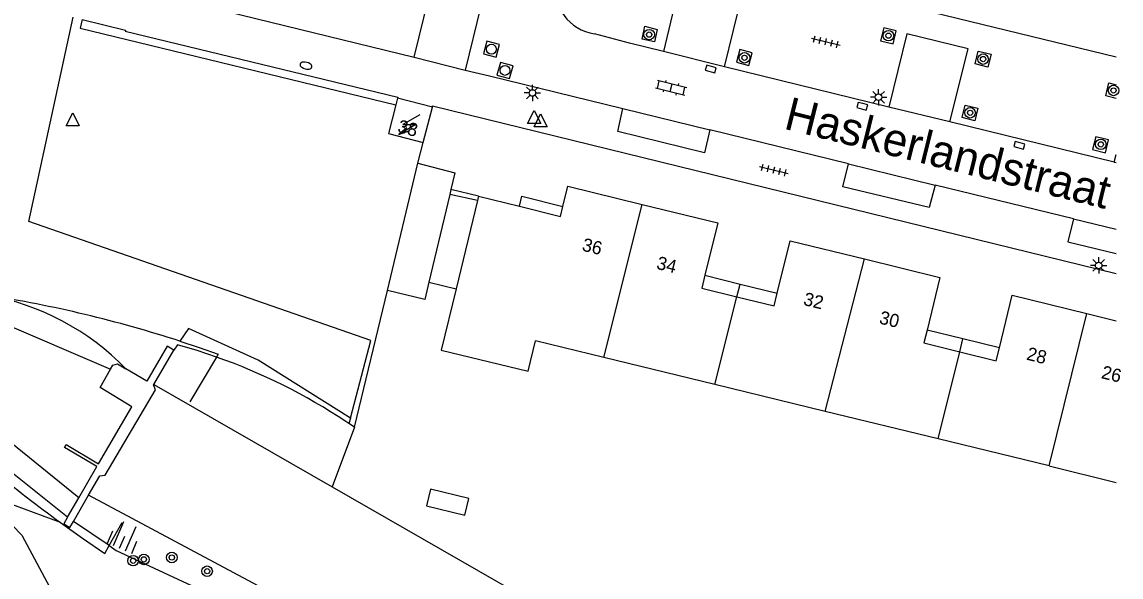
# Model space of a CAD drawing. Extents: x 124000 to 128010, y 398999 to 403000.
# Drawn here: x 127916.8 to 128000.4, y 399340 to 399382.2 of the extents above; entities that cross this region are included whole.
import ezdxf

# ---------------------------------------------------------------- set-up
doc = ezdxf.new("R2010")
doc.units = 0
for name, color, linetype in [('gg-afsc-erfafscheiding', 7, 'Continuous'), ('gg-afsc-hekwerk', 7, 'Continuous'), ('gg-anno-huisnummerreeks BGT', 7, 'Continuous'), ('gg-anno-openbare ruimte label', 7, 'Continuous'), ('gg-bbg-bijgebouw', 7, 'Continuous'), ('gg-bbg-gedigitaliseerde bebouwing', 7, 'Continuous'), ('gg-bbg-gedigitaliseerde bijgebouw', 7, 'Continuous'), ('gg-bbg-hoofdgebouw', 7, 'Continuous'), ('gg-bbg-luifel en loopbrug', 7, 'Continuous'), ('gg-bbg-tussenscheiding', 7, 'Continuous'), ('gg-knt-BGT kruinlijn', 7, 'Continuous'), ('gg-knt-bovenkant onderkant talud', 7, 'Continuous'), ('gg-knt-verharding', 7, 'Continuous'), ('gg-knt-verharding nz', 7, 'Continuous'), ('gg-kntw-beschoeiing', 7, 'Continuous'), ('gg-kntw-waterlijn', 7, 'Continuous'), ('gg-kwrk-stuw', 7, 'Continuous'), ('gt-grn-groengrens', 7, 'Continuous'), ('gt-grn-vlakafsluiter', 7, 'Continuous'), ('gt-grn-weggrens', 7, 'Continuous'), ('gt-symb-boom', 7, 'Continuous'), ('gt-symb-brandkraan', 7, 'Continuous'), ('gt-symb-klinker verharding', 7, 'Continuous'), ('gt-symb-kolk', 7, 'Continuous'), ('gt-symb-lichtmast', 7, 'Continuous'), ('gt-symb-rioolschacht', 7, 'Continuous'), ('gt-symb-talud symbool', 7, 'Continuous'), ('gt-symb-tegel verharding', 7, 'Continuous'), ('gt-symb-trafo symbool', 7, 'Continuous'), ('gt-symb-waterafsluiter', 7, 'Continuous')]:
    doc.layers.add(name, color=color, linetype=linetype)

# ---------------------------------------------------------------- blocks, each defined once
blk = doc.blocks.new('gt0-BOOM')
at = {"layer": 'gt-symb-boom'}
for radius in [0.4, 0.2]:
    blk.add_circle((0, 0), radius, dxfattribs=at)
blk = doc.blocks.new('gt0-KL1')
at = {"layer": 'gt-symb-klinker verharding'}
for p, q in [((-1.15, 0.3), (1.15, 0.3)), ((-1, -0.3), (-1, 0.3)), ((-0.5, 0.3), (-0.5, 0.45)), ((0, -0.3), (0, 0.3)), ((0.5, 0.3), (0.5, 0.45)), ((1, -0.3), (1, 0.3)), ((-1.15, -0.3), (1.15, -0.3)), ((-0.5, -0.45), (-0.5, -0.3)), ((0.5, -0.45), (0.5, -0.3))]:
    blk.add_line(p, q, dxfattribs=at)
blk = doc.blocks.new('gt0-RS')
at = {"layer": 'gt-symb-rioolschacht'}
blk.add_lwpolyline([(-0.5, -0.5), (0.5, -0.5), (0.5, 0.5), (-0.5, 0.5)], close=True, dxfattribs=at)
blk.add_circle((0, 0), 0.375, dxfattribs=at)
blk = doc.blocks.new('gt0-LMAST')
at = {"layer": 'gt-symb-lichtmast'}
for p, q in [((-0.182, 0.173), (-0.447, 0.438)), ((-0.005, 0.246), (-0.005, 0.621)), ((0.172, 0.173), (0.437, 0.438)), ((-0.255, -0.004), (-0.63, -0.004)), ((-0.182, -0.181), (-0.447, -0.446)), ((-0.005, -0.254), (-0.005, -0.629)), ((0.437, -0.446), (0.172, -0.181)), ((0.245, -0.004), (0.62, -0.004))]:
    blk.add_line(p, q, dxfattribs=at)
blk.add_circle((-0.005, -0.004), 0.25, dxfattribs=at)
blk = doc.blocks.new('gt0-KOLK')
at = {"layer": 'gt-symb-kolk'}
blk.add_lwpolyline([(0, 0), (0.375, 0), (0.375, 0.4), (-0.375, 0.4), (-0.375, 0), (0, 0)], dxfattribs=at)
blk = doc.blocks.new('gt0-TEG1')
at = {"layer": 'gt-symb-tegel verharding'}
for p, q in [((-1.125, 0), (1.125, 0)), ((-0.9, -0.25), (-0.9, 0.25)), ((-0.45, -0.25), (-0.45, 0.25)), ((0, -0.25), (0, 0.25)), ((0.45, -0.25), (0.45, 0.25)), ((0.9, -0.25), (0.9, 0.25))]:
    blk.add_line(p, q, dxfattribs=at)
blk = doc.blocks.new('gt0-HSP')
at = {"layer": 'gt-symb-trafo symbool'}
for points in [[(0.771, 0.746), (-0.529, -0.004), (0.471, -0.004), (-0.829, -0.754)], [(-0.217, -0.24), (-0.829, -0.754), (-0.077, -0.48)]]:
    blk.add_lwpolyline(points, dxfattribs=at)
blk = doc.blocks.new('gt0-WAFSL')
at = {"layer": 'gt-symb-waterafsluiter'}
for p, q in [((-0.5, -0.333), (0, 0.667)), ((0, 0.667), (0.5, -0.333)), ((0.5, -0.333), (-0.5, -0.333))]:
    blk.add_line(p, q, dxfattribs=at)
blk = doc.blocks.new('gt0-BR')
at = {"layer": 'gt-symb-brandkraan'}
for centre, radius, start, end in [((-0.244, 0), 0.206, 107.56694, 252.43307), ((0.599, -2.664), 3, 106.89205, 107.56694), ((0, -0.691), 0.938, 73.10799, 106.89205), ((-0.599, -2.664), 3, 72.43309, 73.10799), ((0.244, 0), 0.206, 287.56695, 72.43309), ((0.599, 2.664), 3, 252.43307, 253.10797), ((0, 0.691), 0.938, 253.10797, 286.89206), ((-0.599, 2.664), 3, 286.89206, 287.56695)]:
    blk.add_arc(centre, radius, start, end, dxfattribs=at)
blk = doc.blocks.new('gt0-TALUD_1')
at = {"layer": 'gt-symb-talud symbool'}
for p, q in [((-1, -1), (-1, 0)), ((-0.5, -2), (-0.5, 0)), ((0, -1), (0, 0)), ((0.5, -2), (0.5, 0)), ((1, -1), (1, 0))]:
    blk.add_line(p, q, dxfattribs=at)

msp = doc.modelspace()

# ---------------------------------------------------------------- linework, layer by layer
at = {"layer": 'gg-afsc-erfafscheiding'}
for p, q in [((127946.925, 399371.474), (127947.34, 399373.05)), ((127942.124, 399351.435), (127944.629, 399361.815))]:
    msp.add_line(p, q, dxfattribs=at)
at = {"layer": 'gg-afsc-hekwerk'}
for p, q in [((127931.622, 399356.753), (127929.591, 399353.352)), ((127931.752, 399356.972), (127931.622, 399356.753)), ((127923.474, 399342.426), (127924.456, 399344.195)), ((127923.14, 399341.824), (127923.474, 399342.426))]:
    msp.add_line(p, q, dxfattribs=at)
for points in [[(127928.845, 399357.959), (127930.303, 399357.477), (127931.752, 399356.972)], [(127919.761, 399344.182), (127921.438, 399342.987), (127923.14, 399341.824)]]:
    msp.add_lwpolyline(points, dxfattribs=at)
for centre, radius, start, end in [((127899.005, 399265.387), 97.263, 72.13356, 80.98454), ((127981.859, 399429.626), 105.626, 230.45933, 233.99139)]:
    msp.add_arc(centre, radius, start, end, dxfattribs=at)
at = {"layer": 'gg-bbg-bijgebouw'}
msp.add_line((127949.438, 399369.491), (127949.348, 399369.113), dxfattribs=at)
msp.add_lwpolyline([(127946.925, 399371.474), (127949.738, 399370.755), (127949.438, 399369.491)], dxfattribs=at)
at = {"layer": 'gg-bbg-gedigitaliseerde bebouwing'}
for p, q in [((127951.451, 399368.652), (127949.833, 399361.944)), ((127961.064, 399356.715), (127955.871, 399357.979)), ((127969.506, 399354.659), (127961.064, 399356.715)), ((127977.896, 399352.617), (127969.506, 399354.659)), ((127986.479, 399350.527), (127977.896, 399352.617)), ((127994.899, 399348.477), (127986.479, 399350.527)), ((127994.899, 399348.477), (128000, 399347.234))]:
    msp.add_line(p, q, dxfattribs=at)
msp.add_lwpolyline([(127949.833, 399361.944), (127948.707, 399357.28), (127955.318, 399355.685), (127955.871, 399357.979)], dxfattribs=at)
at = {"layer": 'gg-bbg-gedigitaliseerde bijgebouw'}
for p, q in [((127944.629, 399361.815), (127946.925, 399371.474)), ((127949.348, 399369.113), (127947.765, 399362.448))]:
    msp.add_line(p, q, dxfattribs=at)
for points in [[(127947.765, 399362.448), (127947.453, 399361.133), (127944.629, 399361.815)], [(127947.574, 399345.452), (127950.49, 399344.748), (127950.795, 399346.012), (127947.878, 399346.716), (127947.574, 399345.452)]]:
    msp.add_lwpolyline(points, dxfattribs=at)
at = {"layer": 'gg-bbg-hoofdgebouw'}
for p, q in [((127945.38, 399376.41), (127945.249, 399375.902)), ((127948.03, 399375.73), (127945.38, 399376.41)), ((127947.34, 399373.05), (127948.03, 399375.73)), ((127951.531, 399368.981), (127951.451, 399368.652)), ((127951.531, 399368.981), (127954.647, 399368.21)), ((127997.782, 399360.048), (128000, 399359.5))]:
    msp.add_line(p, q, dxfattribs=at)
for points in [[(127945.249, 399375.902), (127944.69, 399373.74), (127947.34, 399373.05)], [(127957.95, 399368.194), (127958.33, 399369.73), (127963.985, 399368.345)], [(127963.985, 399368.345), (127969.72, 399366.94), (127968.74, 399362.96)], [(127954.647, 399368.21), (127957.763, 399367.439), (127957.95, 399368.194)], [(127974.24, 399361.61), (127975.22, 399365.59), (127980.875, 399364.205)], [(127980.875, 399364.205), (127986.61, 399362.8), (127985.629, 399358.8)], [(127968.74, 399362.96), (127968.501, 399361.989), (127971.185, 399361.33)], [(127971.185, 399361.33), (127974.002, 399360.639), (127974.24, 399361.61)], [(127991.128, 399357.441), (127992.11, 399361.45), (127997.782, 399360.048)], [(127985.629, 399358.8), (127985.39, 399357.829), (127988.114, 399357.157)], [(127988.114, 399357.157), (127990.89, 399356.469), (127991.128, 399357.441)]]:
    msp.add_lwpolyline(points, dxfattribs=at)
at = {"layer": 'gg-bbg-luifel en loopbrug'}
for p, q in [((127951.531, 399368.981), (127949.438, 399369.491)), ((127947.765, 399362.448), (127949.833, 399361.944)), ((127968.74, 399362.96), (127971.423, 399362.301)), ((127971.185, 399361.33), (127971.423, 399362.301)), ((127971.423, 399362.301), (127974.24, 399361.61)), ((127988.354, 399358.126), (127985.629, 399358.8)), ((127988.114, 399357.157), (127988.354, 399358.126)), ((127991.128, 399357.441), (127988.354, 399358.126))]:
    msp.add_line(p, q, dxfattribs=at)
msp.add_lwpolyline([(127954.647, 399368.21), (127954.834, 399368.965), (127957.95, 399368.194)], dxfattribs=at)
at = {"layer": 'gg-bbg-tussenscheiding'}
for p, q in [((127961.064, 399356.715), (127963.985, 399368.345)), ((127977.896, 399352.617), (127980.875, 399364.205)), ((127969.506, 399354.659), (127971.185, 399361.33)), ((127994.899, 399348.477), (127997.782, 399360.048)), ((127986.479, 399350.527), (127988.114, 399357.157))]:
    msp.add_line(p, q, dxfattribs=at)
at = {"layer": 'gg-knt-BGT kruinlijn'}
for p, q in [((127920.292, 399344.576), (127909.988, 399352.828)), ((127941.689, 399351.704), (127941.444, 399351.856)), ((127942.124, 399351.435), (127941.689, 399351.704)), ((127923.474, 399342.426), (127920.754, 399344.267))]:
    msp.add_line(p, q, dxfattribs=at)
msp.add_lwpolyline([(127931.622, 399356.753), (127930.147, 399357.241), (127928.655, 399357.676), (127928.39, 399357.28)], dxfattribs=at)
for centre, radius, start, end in [((127910.769, 399342.26), 19.501, 44.22412, 79.72783), ((127917.126, 399315.379), 43.84, 56.30957, 70.69107)]:
    msp.add_arc(centre, radius, start, end, dxfattribs=at)
at = {"layer": 'gg-knt-bovenkant onderkant talud'}
msp.add_lwpolyline([(127923.474, 399342.426), (127924.003, 399342.068), (127941.657, 399333.856), (128000, 399300.881)], dxfattribs=at)
at = {"layer": 'gg-knt-verharding'}
for p, q in [((127960.285, 399389.257), (128000, 399379.547)), ((127925.59, 399384.689), (127946.651, 399379.53)), ((127946.651, 399379.53), (127947.841, 399384.353)), ((127951.706, 399383.409), (127950.515, 399378.537)), ((127982.728, 399375.747), (127970.224, 399378.81)), ((127999.86, 399371.565), (127987.373, 399374.616)), ((127979.671, 399371.437), (127969.119, 399374.013)), ((127999.86, 399371.565), (128000, 399372.141)), ((127951.451, 399368.652), (127949.348, 399369.113)), ((127996.763, 399367.254), (127986.235, 399369.814))]:
    msp.add_line(p, q, dxfattribs=at)
for points in [[(127970.224, 399378.81), (127971.6, 399384.404), (127966.928, 399385.498), (127965.601, 399379.964)], [(127921.428, 399382.393), (127924.705, 399381.596), (127924.686, 399381.52), (127945.399, 399376.483), (127945.38, 399376.41)], [(127964.184, 399381.878), (127965.13, 399381.639), (127964.912, 399380.69), (127963.974, 399380.904), (127964.184, 399381.878)], [(127982.088, 399380.777), (127983.045, 399380.545), (127983.285, 399381.529), (127982.333, 399381.757), (127982.088, 399380.777)], [(127965.601, 399379.964), (127963.019, 399380.591), (127960.354, 399381.314)], [(127987.373, 399374.616), (127988.753, 399380.172), (127984.101, 399381.307), (127982.728, 399375.747)], [(127971.154, 399379.143), (127972.089, 399378.904), (127972.327, 399379.863), (127971.401, 399380.126), (127971.154, 399379.143)], [(127989.525, 399379.995), (127990.499, 399379.762), (127990.258, 399378.782), (127989.287, 399379.017), (127989.525, 399379.995)], [(127950.515, 399378.537), (127952.376, 399378.121), (127962.514, 399375.635)], [(128000, 399376.384), (127999.212, 399376.584), (127999.455, 399377.577), (128000, 399377.437)], [(127948.03, 399375.73), (127948.054, 399375.825), (128000, 399363.088)], [(127988.53, 399375.895), (127989.499, 399375.666), (127989.255, 399374.709), (127988.288, 399374.941), (127988.53, 399375.895)], [(127969.119, 399374.013), (127968.707, 399372.277), (127962.129, 399373.883), (127962.514, 399375.635)], [(127998.202, 399372.523), (127999.196, 399372.269), (127999.429, 399373.244), (127998.448, 399373.482), (127998.202, 399372.523)], [(127986.235, 399369.814), (127985.8, 399368.101), (127979.226, 399369.684), (127979.671, 399371.437)], [(127996.763, 399367.254), (127996.337, 399365.512), (128000, 399364.611)]]:
    msp.add_lwpolyline(points, dxfattribs=at)
msp.add_arc((127960.868, 399384.803), 3.527, 172.09323, 261.61888, dxfattribs=at)
at = {"layer": 'gg-knt-verharding nz'}
for p, q in [((127970.224, 399378.81), (127965.601, 399379.964)), ((127962.514, 399375.635), (127969.119, 399374.013)), ((127987.373, 399374.616), (127982.728, 399375.747)), ((127979.671, 399371.437), (127986.235, 399369.814)), ((127999.86, 399371.565), (128000, 399371.531)), ((127996.763, 399367.254), (128000, 399366.461))]:
    msp.add_line(p, q, dxfattribs=at)
at = {"layer": 'gg-kntw-beschoeiing'}
for p, q in [((127926.87, 399354.664), (127940.416, 399346.897)), ((127921.156, 399346.064), (127911.607, 399353.737)), ((127940.416, 399346.897), (127992.286, 399317.156))]:
    msp.add_line(p, q, dxfattribs=at)
msp.add_lwpolyline([(127999.89, 399302.308), (127939.211, 399337.005), (127921.902, 399346.249)], dxfattribs=at)
at = {"layer": 'gg-kntw-waterlijn'}
msp.add_line((127914.569, 399359.678), (127923.573, 399355.829), dxfattribs=at)
at = {"layer": 'gg-kwrk-stuw'}
for p, q in [((127926.87, 399354.664), (127928.39, 399357.28)), ((127920.292, 399344.576), (127921.156, 399346.064)), ((127920.754, 399344.267), (127921.902, 399346.249))]:
    msp.add_line(p, q, dxfattribs=at)
for points in [[(127928.39, 399357.28), (127927.88, 399357.59), (127926.34, 399354.93), (127924.743, 399355.861)], [(127921.156, 399346.064), (127922.53, 399348.43), (127920.07, 399349.88), (127920.2, 399350.1), (127922.66, 399348.65), (127925.2, 399352.98), (127922.78, 399354.44), (127923.573, 399355.829)], [(127923.573, 399355.829), (127923.75, 399356.14), (127924.11, 399356.23), (127924.743, 399355.861)], [(127921.902, 399346.249), (127922.76, 399347.73), (127923.17, 399347.78), (127926.99, 399354.27), (127926.85, 399354.63), (127926.87, 399354.664)], [(127920.292, 399344.576), (127920.01, 399344.09), (127920.49, 399343.81), (127920.754, 399344.267)]]:
    msp.add_lwpolyline(points, dxfattribs=at)
at = {"layer": 'gt-grn-groengrens'}
for p, q in [((127941.799, 399352.106), (127941.689, 399351.704)), ((127919.761, 399344.182), (127913.392, 399346.538))]:
    msp.add_line(p, q, dxfattribs=at)
for points in [[(127941.799, 399352.106), (127943.352, 399358.002), (127917.367, 399367.054), (127920.726, 399382.564)], [(127921.428, 399382.393), (127921.268, 399381.734), (127945.249, 399375.902)], [(127941.799, 399352.106), (127934.79, 399356.52), (127929.49, 399358.92), (127928.845, 399357.959)], [(127913.392, 399346.538), (127915.433, 399344.661), (127916.82, 399343.221), (127918.927, 399339.301), (127924.447, 399335.141), (127929.487, 399330.34), (127934.287, 399327.194), (127945.194, 399321.967), (127952.661, 399319.193), (127958.262, 399318.367), (127962.368, 399316.207), (127970.529, 399308.606), (127971.275, 399308.073), (127978.342, 399303.619), (127990.929, 399297.832), (127994.61, 399297.512), (128000, 399295.546)]]:
    msp.add_lwpolyline(points, dxfattribs=at)
at = {"layer": 'gt-grn-vlakafsluiter'}
msp.add_line((127942.124, 399351.435), (127940.416, 399346.897), dxfattribs=at)
at = {"layer": 'gt-grn-weggrens'}
msp.add_line((127946.651, 399379.53), (127950.515, 399378.537), dxfattribs=at)

# ---------------------------------------------------------------- block references
at = {"layer": 'gt-symb-boom'}
for p in [(127964.509, 399381.247), (127982.695, 399381.165), (127971.756, 399379.485), (127989.888, 399379.387), (127999.804, 399377.005), (127988.901, 399375.309), (127998.835, 399372.908), (127925.289, 399341.28), (127926.108, 399341.378), (127928.23, 399341.524), (127930.912, 399340.481)]:
    msp.add_blockref('gt0-BOOM', p, dxfattribs=at)
at = {"layer": 'gt-symb-brandkraan', "rotation": -14.064036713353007}
msp.add_blockref('gt0-BR', (127938.423, 399378.896), dxfattribs=at)
at = {"layer": 'gt-symb-klinker verharding', "rotation": -13.716469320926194}
msp.add_blockref('gt0-KL1', (127966.182, 399377.212), dxfattribs=at)
at = {"layer": 'gt-symb-kolk'}
for p, rotation in [((127969.245, 399378.826), 164.81021283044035), ((127980.757, 399376.001), 164.81021282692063), ((127992.695, 399373.028), 164.81021282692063)]:
    msp.add_blockref('gt0-KOLK', p, dxfattribs=dict(at, rotation=rotation))
at = {"layer": 'gt-symb-lichtmast'}
for p in [(127955.638, 399376.816), (127981.951, 399376.493), (127998.678, 399363.719)]:
    msp.add_blockref('gt0-LMAST', p, dxfattribs=at)
at = {"layer": 'gt-symb-rioolschacht'}
for p, rotation in [((127952.52, 399380.138), 74.81021282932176), ((127953.551, 399378.526), 74.81021282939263)]:
    msp.add_blockref('gt0-RS', p, dxfattribs=dict(at, rotation=rotation))
at = {"layer": 'gt-symb-talud symbool', "xscale": 0.9998984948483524, "yscale": 0.9998984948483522, "rotation": 156.79388541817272}
msp.add_blockref('gt0-TALUD_1', (127924.235, 399342.206), dxfattribs=at)
at = {"layer": 'gt-symb-tegel verharding'}
for p, rotation in [((127977.939, 399380.707), -13.716469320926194), ((127973.991, 399370.959), -13.71646932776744)]:
    msp.add_blockref('gt0-TEG1', p, dxfattribs=dict(at, rotation=rotation))
at = {"layer": 'gt-symb-trafo symbool'}
msp.add_blockref('gt0-HSP', (127946.313, 399374.414), dxfattribs=at)
at = {"layer": 'gt-symb-waterafsluiter'}
for p in [(127920.694, 399374.647), (127955.764, 399374.816), (127956.261, 399374.57)]:
    msp.add_blockref('gt0-WAFSL', p, dxfattribs=at)

# ---------------------------------------------------------------- texts
at = {"layer": 'gg-anno-huisnummerreeks BGT'}
for s, rotation, p in [('38', 345.6, (127945.331, 399373.842)), ('36', 346.2, (127959.349, 399364.847)), ('34', 346.2, (127965.008, 399363.461)), ('32', 346.2, (127976.173, 399360.723)), ('30', 346.2, (127981.934, 399359.312)), ('28', 346.1, (127993.13, 399356.563)), ('26', 346.1, (127998.815, 399355.158))]:
    msp.add_text(s, height=1, rotation=rotation, dxfattribs=at).set_placement(p)
at = {"layer": 'gg-anno-openbare ruimte label'}
msp.add_text('Haskerlandstraat', height=2.5, rotation=346, dxfattribs=at).set_placement((127974.663, 399374.113))

doc.saveas('drawing.dxf')
